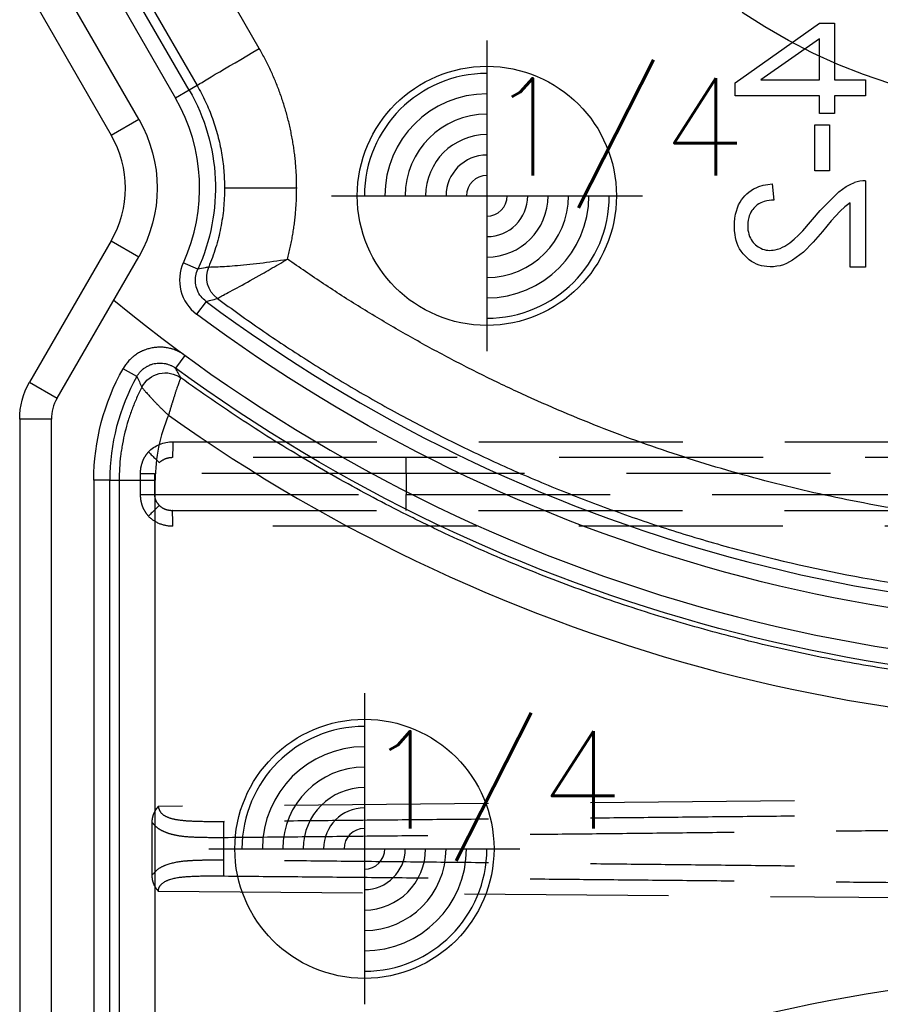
# Model space of a CAD drawing. Extents: x 2651 to 11825, y -3833 to 1075.
# Tile 322 of 656: x 4085 to 4106, y 484 to 508. Entities that reach past the tile are written whole.
import ezdxf

# ---------------------------------------------------------------- set-up
doc = ezdxf.new("R2010")
doc.units = 0
doc.header["$LTSCALE"] = 10
for name, pattern in [('CNSHID', [4, 3, -1]), ('DASHED', [0.75, 0.5, -0.25]), ('HIDDEN', [0.375, 0.25, -0.125])]:
    doc.linetypes.add(name, pattern=pattern)
doc.layers.get('0').update_dxf_attribs({"linetype": 'CONTINUOUS'})
doc.layers.get('Defpoints').update_dxf_attribs({"linetype": 'CONTINUOUS'})
for name, color, linetype in [('1', 7, 'CONTINUOUS'), ('COOL', 150, 'HIDDEN'), ('DIM', 3, 'CONTINUOUS'), ('LAYER_108', 7, 'CONTINUOUS'), ('PIN', 3, 'CONTINUOUS'), ('WL1-HL', 4, 'CNSHID')]:
    doc.layers.add(name, color=color, linetype=linetype)
doc.styles.get("Standard").update_dxf_attribs({"font": 'romans.shx'})
doc.dimstyles.new('MM& INCH5', dxfattribs={"dimtxt": 5, "dimasz": 2.5, "dimexe": 1, "dimexo": 0.5, "dimtad": 0, "dimrnd": 1.38778e-17, "dimzin": 9, "dimdsep": 46, "dimtxsty": 'Standard', "dimblk": 'CLOSED', "dimcen": 0, "dimclrd": 3, "dimclre": 3, "dimclrt": 3, "dimazin": 2, "dimtfac": 0.75, "dimtofl": 0, "dimtmove": 0, "dimatfit": 3, "dimfxl": 0, "dimtolj": 1, "dimarcsym": 0})

# ---------------------------------------------------------------- blocks, each defined once
blk = doc.blocks.new('DSD')
at = {"layer": '1', "color": 252, "linetype": 'Continuous'}
for p, q in [((465.049, 538.603), (463.478, 541.324)), ((462.095, 536.87), (460.095, 540.336)), ((463.332, 537.585), (461.731, 540.358)), ((461.955, 540.418), (463.526, 537.697)), ((461.395, 540.164), (462.996, 537.39)), ((463.332, 537.585), (462.996, 537.39)), ((463.526, 537.697), (463.332, 537.585)), ((461.422, 536.482), (462.095, 536.87)), ((465.965, 535.186), (464.199, 535.186)), ((461.422, 533.891), (462.095, 533.502)), ((460.095, 530.037), (462.095, 533.502)), ((463.542, 533.195), (463.188, 533.356)), ((463.744, 532.407), (463.511, 532.096)), ((463.226, 531.085), (462.997, 530.772)), ((462.05, 530.567), (461.711, 530.757)), ((459.422, 530.426), (460.095, 530.037)), ((459.956, 529.519), (459.179, 529.519)), ((459.956, 508.469), (459.956, 529.519)), ((460.995, 528.026), (460.995, 509.961)), ((461.384, 528.026), (460.995, 528.026)), ((461.384, 509.961), (461.384, 528.026)), ((461.384, 528.026), (461.615, 528.026)), ((461.615, 528.026), (461.615, 509.961)), ((461.615, 528.026), (462.498, 528.026)), ((462.498, 509.961), (462.498, 528.026))]:
    blk.add_line(p, q, dxfattribs=at)
at = {"layer": '1', "color": 110, "linetype": 'Continuous'}
for p, q in [((462.095, 536.87), (460.095, 540.336)), ((460.095, 530.037), (462.095, 533.502)), ((459.956, 508.469), (459.956, 529.519))]:
    blk.add_line(p, q, dxfattribs=at)
at = {"layer": '1', "color": 7, "linetype": 'Continuous'}
for p, q in [((459.422, 539.947), (461.422, 536.482)), ((461.422, 533.891), (459.422, 530.426)), ((459.421, 530.426), (459.422, 530.426)), ((459.179, 529.519), (459.179, 508.469))]:
    blk.add_line(p, q, dxfattribs=at)
at = {"layer": '1', "color": 6, "linetype": 'DASHED'}
for p, q in [((499.898, 528.58), (462.919, 528.58)), ((462.138, 527.673), (462.138, 528.191)), ((462.138, 528.191), (462.482, 528.191)), ((462.482, 528.191), (462.482, 527.673)), ((468.644, 528.191), (462.482, 528.191)), ((501.545, 528.191), (468.644, 528.191)), ((468.644, 528.191), (468.644, 527.673)), ((462.138, 527.673), (462.482, 527.673)), ((462.482, 527.673), (468.644, 527.673)), ((468.644, 527.673), (501.545, 527.673)), ((462.919, 527.284), (499.898, 527.284)), ((500.665, 520.364), (462.577, 520.032)), ((462.417, 519.645), (462.417, 518.343)), ((464.183, 518.715), (464.183, 519.273)), ((462.577, 517.956), (500.665, 517.624))]:
    blk.add_line(p, q, dxfattribs=at)
at = {"layer": '1', "color": 252, "linetype": 'Continuous', "extrusion": (0, 0, -1)}
for centre, radius, start, end in [((-459.179, 535.186), 4.796, 150, 204.5316), ((-459.179, 535.186), 3.368, 150, 210), ((-486.693, 563.151), 38.753, 263.8121, 306.7396), ((-466.562, 528.026), 5.567, 0, 29.3797), ((-486.693, 563.151), 40.124, 263.7932, 306.1972), ((-486.693, 474.837), 40.124, 53.8028, 96.2068)]:
    blk.add_arc(centre, radius, start, end, dxfattribs=at)
at = {"layer": '1', "color": 252, "linetype": 'Continuous'}
for centre, radius, start, end in [((459.179, 535.186), 4.408, 335.4684, 30), ((486.693, 563.151), 38.365, 233.2604, 276.1879), ((466.562, 528.026), 5.178, 150.6203, 180), ((460.992, 529.519), 1.036, 150, 180)]:
    blk.add_arc(centre, radius, start, end, dxfattribs=at)
at = {"layer": '1', "color": 110, "linetype": 'Continuous', "extrusion": (0, 0, -1)}
blk.add_arc((-459.179, 535.186), 3.368, 150, 210, dxfattribs=at)
at = {"layer": '1', "color": 7, "linetype": 'Continuous'}
blk.add_arc((459.179, 535.186), 2.591, 330, 30, dxfattribs=at)
at = {"layer": '1', "color": 110, "linetype": 'Continuous'}
for centre, radius, start, end in [((486.693, 563.151), 39.735, 230.6179, 276.2068), ((460.992, 529.519), 1.036, 150, 180)]:
    blk.add_arc(centre, radius, start, end, dxfattribs=at)
at = {"layer": '1', "color": 7, "linetype": 'Continuous', "extrusion": (0, 0, -1)}
blk.add_arc((-460.992, 529.519), 1.814, 0, 30, dxfattribs=at)
at = {"layer": '1', "color": 252, "linetype": 'Continuous', "extrusion": (0, 0, -1)}
for centre, major_axis, ratio, start_param, end_param in [((465.097, 538.603), (1.57, 0.907), 0.013094, 3.15032, 4.689719), ((464.408, 533), (0.172, -0.624), 0.999938, 0.905626, 2.235967), ((464.408, 533), (0.401, -0.509), 0.999839, 1.303937, 2.634034), ((462.748, 530.009), (-0.564, -0.318), 0.999946, 0.992523, 2.709571), ((462.747, 530.009), (0.618, -0.194), 0.998759, 3.317721, 5.033378)]:
    blk.add_ellipse(centre, major_axis=major_axis, ratio=ratio, start_param=start_param, end_param=end_param, dxfattribs=at)
at = {"layer": '1', "color": 7, "linetype": 'Continuous', "extrusion": (0, 0, -1)}
blk.add_ellipse((460.992, 529.519), major_axis=(1.814, 0), ratio=0.999975, start_param=3.141593, end_param=3.665156, dxfattribs=at)
at = {"layer": '1', "color": 7, "linetype": 'Continuous'}
blk.add_ellipse((466.538, 528.026), major_axis=(-4.039, 0), ratio=1, start_param=5.878177, end_param=6.283185, dxfattribs=at)
at = {"layer": '1', "color": 252, "linetype": 'Continuous'}
for centre, start_param, end_param in [((486.674, 563.151), 0.952596, 1.678692), ((486.674, 474.837), 4.604494, 5.330589)]:
    blk.add_ellipse(centre, major_axis=(-41.149, 0), ratio=1, start_param=start_param, end_param=end_param, dxfattribs=at)
at = {"layer": '1', "color": 6, "linetype": 'DASHED', "extrusion": (0, 0, -1)}
for centre, major_axis, ratio, start_param, end_param in [((462.322, 528.719), (-0.28, 0.27), 0.01818, 1.589635, 2.951754), ((468.651, 528.191), (0, -0.389), 0.017452, 1.570796, 3.141593), ((468.651, 527.673), (0, -0.389), 0.017452, 0, 1.570796), ((462.322, 527.145), (-0.28, -0.27), 0.01818, 3.331431, 4.69355), ((464.19, 519.273), (-0.004, 0.389), 0.017452, 4.712558, 6.17271), ((464.19, 518.715), (-0.004, -0.389), 0.017452, 0.110475, 1.570627)]:
    blk.add_ellipse(centre, major_axis=major_axis, ratio=ratio, start_param=start_param, end_param=end_param, dxfattribs=at)
at = {"layer": '1', "color": 252, "linetype": 'Continuous'}
for points, weights in [([(465.965, 535.186), (465.965, 536.393), (465.653, 537.558), (465.049, 538.603)], [1, 0.977274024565, 0.977274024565, 1]), ([(465.739, 533.443), (465.889, 534.013), (465.965, 534.597), (465.965, 535.186)], [1, 0.994458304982, 0.994458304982, 1]), ([(490.56, 527.041), (481.685, 526.077), (473.041, 528.306), (465.739, 533.443)], [1, 0.957116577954, 0.957116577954, 1])]:
    blk.add_rational_spline(points, weights, degree=3, dxfattribs=at)
for points, knots in [([(463.526, 537.697), (463.597, 537.566), (463.739, 537.305), (463.906, 536.894), (464.038, 536.474), (464.131, 536.047), (464.188, 535.617), (464.195, 535.33), (464.199, 535.186)], [0, 0, 0, 0, 0.169839, 0.338408, 0.505707, 0.671739, 0.836503, 1, 1, 1, 1]), ([(464.199, 535.186), (464.194, 535.022), (464.185, 534.693), (464.109, 534.202), (463.99, 533.717), (463.87, 533.406), (463.81, 533.25)], [0, 0, 0, 0, 0.247617, 0.496822, 0.747616, 1, 1, 1, 1]), ([(463.188, 533.356), (463.09, 533.141), (463.069, 532.898), (463.186, 532.44), (463.322, 532.237), (463.511, 532.096)], [0, 0, 0, 0, 0.5, 0.5, 1, 1, 1, 1]), ([(463.81, 533.25), (463.782, 533.243), (463.753, 533.237), (463.664, 533.219), (463.603, 533.207), (463.542, 533.195)], [0, 0, 0, 0, 0.320336, 0.320336, 1, 1, 1, 1]), ([(463.809, 533.249), (463.813, 533.25), (463.828, 533.25), (463.891, 533.252), (463.936, 533.254), (464.05, 533.259), (464.119, 533.262), (464.272, 533.271), (464.357, 533.277), (464.633, 533.298), (464.839, 533.319), (465.278, 533.372), (465.505, 533.405), (465.739, 533.443)], [0, 0, 0, 0, 0.125, 0.125, 0.25, 0.25, 0.375, 0.375, 0.5, 0.5, 0.75, 0.75, 1, 1, 1, 1]), ([(464.023, 532.479), (464.027, 532.482), (464.036, 532.487), (464.088, 532.517), (464.18, 532.568), (464.334, 532.649), (464.63, 532.809), (465.043, 533.036), (465.455, 533.277), (465.666, 533.4), (465.739, 533.443)], [0, 0, 0, 0, 0.083761, 0.167399, 0.250167, 0.369334, 0.50054, 0.749939, 0.9138, 1, 1, 1, 1]), ([(463.744, 532.407), (463.701, 532.444), (463.613, 532.521), (463.524, 532.677), (463.48, 532.853), (463.482, 533.033), (463.522, 533.142), (463.542, 533.195)], [0, 0, 0, 0, 0.192519, 0.396173, 0.603829, 0.807483, 1, 1, 1, 1]), ([(463.744, 532.407), (463.782, 532.417), (463.82, 532.426), (463.914, 532.45), (463.968, 532.464), (464.023, 532.479)], [0, 0, 0, 0, 0.409752, 0.409752, 1, 1, 1, 1]), ([(464.023, 532.479), (464.378, 532.222), (465.095, 531.703), (466.214, 530.966), (467.376, 530.255), (468.583, 529.575), (469.835, 528.93), (471.131, 528.321), (472.47, 527.753), (473.851, 527.229), (475.274, 526.752), (477.26, 526.172), (481.032, 525.318), (485.084, 524.958), (488.752, 525.048), (490.12, 525.175), (490.803, 525.238)], [0, 0, 0, 0, 0.046368, 0.093547, 0.141537, 0.190338, 0.23995, 0.290372, 0.341606, 0.393651, 0.446506, 0.500173, 0.612317, 0.8549, 0.92745, 1, 1, 1, 1]), ([(463.226, 531.085), (463.197, 531.107), (463.136, 531.147), (463.039, 531.197), (462.971, 531.223), (462.927, 531.237), (462.918, 531.24), (462.901, 531.245), (462.874, 531.253), (462.847, 531.259), (462.794, 531.27), (462.722, 531.282), (462.649, 531.285), (462.604, 531.285), (462.595, 531.285), (462.576, 531.285), (462.549, 531.283), (462.521, 531.281), (462.467, 531.275), (462.395, 531.264), (462.325, 531.245), (462.273, 531.227), (462.255, 531.221), (462.23, 531.211), (462.221, 531.208), (462.204, 531.201), (462.162, 531.182), (462.09, 531.145), (462.029, 531.105), (461.985, 531.072), (461.963, 531.055), (461.942, 531.038), (461.928, 531.026), (461.921, 531.02), (461.888, 530.989), (461.837, 530.936), (461.769, 530.851), (461.73, 530.79), (461.711, 530.757)], [0, 0, 0, 0, 0.0625, 0.125, 0.1875, 0.1875, 0.203125, 0.203125, 0.21875, 0.25, 0.25, 0.3125, 0.375, 0.375, 0.390625, 0.390625, 0.40625, 0.4375, 0.4375, 0.5, 0.5625, 0.5625, 0.59375, 0.59375, 0.609375, 0.609375, 0.625, 0.6875, 0.75, 0.75, 0.78125, 0.796875, 0.796875, 0.8125, 0.8125, 0.875, 0.9375, 1, 1, 1, 1])]:
    blk.add_open_spline(points, degree=3, knots=knots, dxfattribs=at)
at = {"layer": '1', "color": 7, "linetype": 'Continuous'}
for points in [[(463.81, 533.25), (463.81, 533.25), (463.81, 533.25), (463.81, 533.25)], [(464.023, 532.479), (464.023, 532.479), (464.023, 532.479), (464.023, 532.479)], [(463.127, 530.534), (463.127, 530.534), (463.126, 530.534), (463.126, 530.534)], [(462.173, 530.308), (462.173, 530.308), (462.173, 530.308), (462.173, 530.308)]]:
    blk.add_open_spline(points, degree=3, dxfattribs=at)
for points, knots in [([(462.05, 530.567), (462.061, 530.587), (462.086, 530.625), (462.128, 530.679), (462.16, 530.711), (462.181, 530.731), (462.186, 530.734), (462.194, 530.742), (462.207, 530.753), (462.239, 530.778), (462.286, 530.809), (462.327, 530.83), (462.353, 530.841), (462.358, 530.844), (462.368, 530.848), (462.374, 530.85), (462.39, 530.857), (462.422, 530.868), (462.477, 530.883), (462.522, 530.89), (462.556, 530.894), (462.567, 530.895), (462.584, 530.896), (462.59, 530.896), (462.602, 530.897), (462.63, 530.897), (462.681, 530.894), (462.726, 530.887), (462.76, 530.88), (462.771, 530.878), (462.793, 530.872), (462.804, 530.868), (462.837, 530.858), (462.879, 530.841), (462.92, 530.821), (462.949, 530.804), (462.959, 530.798), (462.978, 530.785), (462.988, 530.778), (462.997, 530.772)], [0, 0, 0, 0, 0.0625, 0.125, 0.1875, 0.1875, 0.203125, 0.203125, 0.21875, 0.25, 0.3125, 0.375, 0.375, 0.390625, 0.390625, 0.40625, 0.40625, 0.4375, 0.5, 0.5625, 0.5625, 0.59375, 0.59375, 0.609375, 0.609375, 0.625, 0.6875, 0.75, 0.75, 0.78125, 0.78125, 0.8125, 0.8125, 0.875, 0.9375, 0.9375, 0.96875, 0.96875, 1, 1, 1, 1]), ([(463.127, 530.534), (463.124, 530.531), (463.121, 530.527), (463.117, 530.517), (463.112, 530.507), (463.111, 530.503), (463.109, 530.498), (463.107, 530.494), (463.105, 530.489), (463.101, 530.479), (463.095, 530.465), (463.089, 530.446), (463.086, 530.44), (463.081, 530.426), (463.079, 530.419), (463.07, 530.397), (463.059, 530.364), (463.04, 530.31), (463.026, 530.269), (463.015, 530.237), (463.012, 530.226), (463.004, 530.204), (462.993, 530.17), (462.974, 530.111), (462.958, 530.06), (462.946, 530.022), (462.94, 530.002), (462.934, 529.982), (462.929, 529.969), (462.927, 529.962), (462.921, 529.942), (462.917, 529.928), (462.911, 529.908), (462.908, 529.901), (462.904, 529.887), (462.894, 529.852), (462.875, 529.79), (462.858, 529.733), (462.846, 529.69), (462.84, 529.668), (462.832, 529.643), (462.829, 529.632), (462.828, 529.627), (462.825, 529.618)], [0, 0, 0, 0, 0.0625, 0.125, 0.125, 0.15625, 0.15625, 0.171875, 0.171875, 0.1875, 0.25, 0.25, 0.28125, 0.28125, 0.3125, 0.3125, 0.375, 0.4375, 0.5, 0.5, 0.53125, 0.53125, 0.5625, 0.625, 0.6875, 0.6875, 0.71875, 0.734375, 0.734375, 0.75, 0.75, 0.78125, 0.78125, 0.796875, 0.796875, 0.8125, 0.875, 0.9375, 0.9375, 0.96875, 0.984375, 0.992188, 1, 1, 1, 1]), ([(491.031, 523.143), (490.723, 523.11), (490.262, 523.065), (489.722, 523.022), (489.491, 523.006), (489.337, 522.996), (489.259, 522.991), (488.565, 522.948), (487.331, 522.9), (485.483, 522.913), (484.252, 522.979), (483.33, 523.049), (482.869, 523.09), (482.331, 523.146), (482.101, 523.172), (481.947, 523.19), (481.87, 523.2), (481.18, 523.284), (479.961, 523.463), (478.157, 523.812), (476.376, 524.241), (474.619, 524.75), (472.886, 525.339), (471.176, 526.008), (470.052, 526.508), (469.354, 526.838), (469.215, 526.905), (469.007, 527.006), (468.937, 527.04), (468.799, 527.109), (468.453, 527.281), (468.11, 527.458), (467.292, 527.892), (466.216, 528.495), (464.646, 529.472), (463.628, 530.172), (463.127, 530.534)], [0, 0, 0, 0, 0.03125, 0.046875, 0.054688, 0.054688, 0.0625, 0.0625, 0.125, 0.1875, 0.25, 0.25, 0.28125, 0.296875, 0.304688, 0.304688, 0.3125, 0.3125, 0.375, 0.4375, 0.5, 0.5625, 0.625, 0.6875, 0.75, 0.75, 0.765625, 0.765625, 0.773438, 0.773438, 0.78125, 0.8125, 0.8125, 0.875, 0.9375, 1, 1, 1, 1]), ([(462.173, 530.308), (462.127, 530.219), (462.041, 530.041), (461.929, 529.768), (461.834, 529.489), (461.755, 529.206), (461.714, 529.013), (461.687, 528.867), (461.679, 528.818), (461.668, 528.744), (461.664, 528.719), (461.657, 528.67), (461.641, 528.547), (461.621, 528.324), (461.615, 528.126), (461.615, 528.026)], [0, 0, 0, 0, 0.125, 0.25, 0.375, 0.5, 0.625, 0.625, 0.6875, 0.6875, 0.71875, 0.71875, 0.75, 0.875, 1, 1, 1, 1]), ([(462.173, 530.308), (462.181, 530.294), (462.187, 530.287), (462.19, 530.283), (462.192, 530.279), (462.195, 530.275), (462.198, 530.272), (462.205, 530.264), (462.214, 530.253), (462.226, 530.238), (462.23, 530.233), (462.239, 530.222), (462.244, 530.217), (462.259, 530.199), (462.281, 530.174), (462.319, 530.131), (462.347, 530.1), (462.369, 530.075), (462.377, 530.067), (462.393, 530.05), (462.417, 530.024), (462.459, 529.979), (462.495, 529.941), (462.523, 529.912), (462.537, 529.898), (462.552, 529.883), (462.561, 529.873), (462.566, 529.868), (462.581, 529.853), (462.591, 529.843), (462.611, 529.823), (462.621, 529.813), (462.652, 529.782), (462.673, 529.762), (462.705, 529.731), (462.716, 529.721), (462.737, 529.7), (462.759, 529.68), (462.786, 529.654), (462.806, 529.636), (462.814, 529.628), (462.818, 529.624), (462.825, 529.618)], [0, 0, 0, 0, 0.125, 0.15625, 0.15625, 0.171875, 0.171875, 0.1875, 0.25, 0.25, 0.28125, 0.28125, 0.3125, 0.3125, 0.375, 0.4375, 0.5, 0.5, 0.53125, 0.53125, 0.5625, 0.625, 0.6875, 0.6875, 0.71875, 0.734375, 0.734375, 0.75, 0.75, 0.78125, 0.78125, 0.8125, 0.8125, 0.875, 0.875, 0.90625, 0.90625, 0.9375, 0.96875, 0.984375, 0.992188, 1, 1, 1, 1])]:
    blk.add_open_spline(points, degree=3, knots=knots, dxfattribs=at)
at = {"layer": '1', "color": 252, "linetype": 'Continuous'}
for points in [[(462.05, 530.567), (462.09, 530.481), (462.131, 530.395), (462.173, 530.308)], [(463.127, 530.534), (463.083, 530.614), (463.04, 530.693), (462.997, 530.772)]]:
    blk.add_open_spline(points, degree=3, dxfattribs=at)
at = {"layer": '1', "color": 6, "linetype": 'DASHED'}
for points, degree in [([(462.332, 528.719), (462.486, 528.878), (462.706, 528.968), (462.929, 528.968)], 3), ([(462.929, 528.968), (499.908, 528.968)], 1), ([(485.379, 526.896), (462.929, 526.896)], 1), ([(462.417, 518.343), (462.418, 518.118), (462.577, 517.956)], 2)]:
    blk.add_open_spline(points, degree=degree, dxfattribs=at)
for points, degree, knots in [([(462.929, 528.968), (462.929, 528.867), (462.928, 528.766), (462.924, 528.622), (462.923, 528.579), (462.918, 528.58)], 3, [0, 0, 0, 0, 0.5, 0.5, 1, 1, 1, 1]), ([(462.138, 528.191), (462.14, 528.223), (462.143, 528.319), (462.178, 528.459), (462.244, 528.606), (462.303, 528.681), (462.332, 528.719)], 3, [0, 0, 0, 0, 0.166765, 0.499709, 0.74986, 1, 1, 1, 1]), ([(462.919, 528.58), (462.855, 528.574), (462.737, 528.563), (462.642, 528.489), (462.598, 528.455)], 3, [0, 0, 0, 0, 0.537431, 1, 1, 1, 1]), ([(462.332, 527.145), (462.303, 527.184), (462.245, 527.261), (462.184, 527.392), (462.146, 527.529), (462.141, 527.625), (462.138, 527.673)], 3, [0, 0, 0, 0, 0.257807, 0.499585, 0.749789, 1, 1, 1, 1]), ([(462.482, 527.673), (462.483, 527.648), (462.487, 527.598), (462.519, 527.503), (462.566, 527.447), (462.598, 527.409)], 3, [0, 0, 0, 0, 0.256307, 0.500716, 1, 1, 1, 1]), ([(462.598, 527.409), (462.625, 527.386), (462.684, 527.338), (462.795, 527.294), (462.876, 527.288), (462.919, 527.284)], 3, [0, 0, 0, 0, 0.302174, 0.635337, 1, 1, 1, 1]), ([(462.929, 526.896), (462.929, 526.987), (462.928, 527.095), (462.924, 527.247), (462.923, 527.285), (462.918, 527.284)], 3, [0, 0, 0, 0, 0.5, 0.5, 1, 1, 1, 1]), ([(462.929, 526.896), (462.817, 526.896), (462.707, 526.918), (462.503, 527.002), (462.409, 527.066), (462.332, 527.145)], 3, [0, 0, 0, 0, 0.5, 0.5, 1, 1, 1, 1]), ([(462.577, 520.032), (462.501, 519.954), (462.459, 519.854), (462.418, 519.755), (462.417, 519.645)], 2, [0, 0, 0, 0.5, 0.5, 1, 1, 1]), ([(464.185, 519.659), (464.028, 519.658), (463.725, 519.656), (463.325, 519.666), (463.006, 519.7), (462.784, 519.763), (462.624, 519.868), (462.591, 519.98), (462.577, 520.032)], 3, [0, 0, 0, 0, 0.260791, 0.501616, 0.674867, 0.809902, 0.913469, 1, 1, 1, 1]), ([(462.417, 519.645), (462.448, 519.609), (462.514, 519.534), (462.64, 519.449), (462.794, 519.381), (462.98, 519.33), (463.241, 519.291), (463.641, 519.274), (463.981, 519.273), (464.183, 519.273)], 3, [0, 0, 0, 0, 0.082658, 0.172087, 0.270427, 0.379295, 0.499881, 0.702652, 1, 1, 1, 1]), ([(464.183, 518.715), (464.076, 518.715), (463.876, 518.716), (463.603, 518.711), (463.38, 518.703), (463.093, 518.681), (462.817, 518.627), (462.561, 518.506), (462.465, 518.397), (462.417, 518.343)], 3, [0, 0, 0, 0, 0.158259, 0.294378, 0.408401, 0.500412, 0.750075, 0.87518, 1, 1, 1, 1]), ([(462.577, 517.956), (462.578, 517.975), (462.581, 518.013), (462.61, 518.082), (462.695, 518.177), (462.923, 518.279), (463.279, 518.32), (463.725, 518.332), (464.028, 518.33), (464.185, 518.328)], 3, [0, 0, 0, 0, 0.031222, 0.062499, 0.124805, 0.249453, 0.499309, 0.739649, 1, 1, 1, 1])]:
    blk.add_open_spline(points, degree=degree, knots=knots, dxfattribs=at)
for points in [[(500.663, 520.032), (489.514, 519.905), (477.159, 519.779), (464.185, 519.659)], [(464.183, 519.273), (477.159, 519.399), (489.514, 519.544), (500.665, 519.7)], [(500.665, 518.288), (489.514, 518.444), (477.159, 518.589), (464.183, 518.715)], [(464.185, 518.328), (477.159, 518.209), (489.514, 518.083), (500.663, 517.956)]]:
    blk.add_rational_spline(points, [1, 0.984198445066, 0.984198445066, 1], degree=3, dxfattribs=at)
blk = doc.blocks.new('*D109')
at = {"layer": 'Defpoints', "color": 0}
for p in [(4086.684, 927.642), (4086.684, 894.882), (4171.684, 387.642)]:
    blk.add_point(p, dxfattribs=at)
at = {"layer": 'DIM', "color": 3, "lineweight": -2}
blk.add_line((4086.684, 895.382), (4086.684, 927.642), dxfattribs=at)
at = {"layer": 'DIM', "color": 3, "insert": (4086.684, 948.624), "char_height": 5, "attachment_point": 5, "rotation": 90}
blk.add_mtext('\\A1;85 [3.346]', dxfattribs=at)
blk = doc.blocks.new('_Closed')
at = {"color": 0, "linetype": 'ByBlock', "lineweight": -2}
for p, q in [((-1, 0.1667), (0, 0)), ((-1, 0.1667), (-1, -0.1667)), ((0, 0), (-1, -0.1667)), ((0, 0), (-1, 0))]:
    blk.add_line(p, q, dxfattribs=at)
blk = doc.blocks.new('*D110')
at = {"layer": 'Defpoints', "color": 0}
for p in [(4064.684, 927.642), (4064.684, 906.842), (4171.684, 387.642)]:
    blk.add_point(p, dxfattribs=at)
at = {"layer": 'DIM', "color": 3, "lineweight": -2}
blk.add_line((4064.684, 907.342), (4064.684, 927.642), dxfattribs=at)
at = {"layer": 'DIM', "color": 3, "insert": (4064.684, 950.648), "char_height": 5, "attachment_point": 5, "rotation": 90}
blk.add_mtext('\\A1;107 [4.213]', dxfattribs=at)
blk = doc.blocks.new('*D111')
at = {"layer": 'Defpoints', "color": 0}
for p in [(4051.684, 927.642), (4051.684, 912.642), (4171.684, 387.642)]:
    blk.add_point(p, dxfattribs=at)
at = {"layer": 'DIM', "color": 3, "lineweight": -2}
blk.add_line((4051.684, 913.142), (4051.684, 927.642), dxfattribs=at)
at = {"layer": 'DIM', "color": 3, "insert": (4051.684, 950.648), "char_height": 5, "attachment_point": 5, "rotation": 90}
blk.add_mtext('\\A1;120 [4.724]', dxfattribs=at)
blk = doc.blocks.new('*D112')
at = {"layer": 'Defpoints', "color": 0}
for p in [(3974.684, 927.642), (3974.684, 892.822), (4171.684, 387.642)]:
    blk.add_point(p, dxfattribs=at)
at = {"layer": 'DIM', "color": 3, "lineweight": -2}
blk.add_line((3974.684, 893.322), (3974.684, 927.642), dxfattribs=at)
at = {"layer": 'DIM', "color": 3, "insert": (3974.684, 950.648), "char_height": 5, "attachment_point": 5, "rotation": 90}
blk.add_mtext('\\A1;197 [7.756]', dxfattribs=at)
blk = doc.blocks.new('*D113')
at = {"layer": 'Defpoints', "color": 0}
for p in [(3966.684, 927.642), (3971.684, 807.17), (4171.684, 387.642)]:
    blk.add_point(p, dxfattribs=at)
at = {"layer": 'DIM', "color": 3, "lineweight": -2}
for p, q in [((3966.684, 922.642), (3966.684, 927.642)), ((3971.684, 917.642), (3966.684, 922.642)), ((3971.684, 807.67), (3971.684, 917.642))]:
    blk.add_line(p, q, dxfattribs=at)
at = {"layer": 'DIM', "color": 3, "insert": (3966.684, 951.005), "char_height": 5, "attachment_point": 5, "rotation": 90}
blk.add_mtext('\\A1;200 [7.874]', dxfattribs=at)
blk = doc.blocks.new('*D114')
at = {"layer": 'Defpoints', "color": 0}
for p in [(3931.684, 927.642), (3931.684, 912.642), (4171.684, 387.642)]:
    blk.add_point(p, dxfattribs=at)
at = {"layer": 'DIM', "color": 3, "lineweight": -2}
blk.add_line((3931.684, 913.142), (3931.684, 927.642), dxfattribs=at)
at = {"layer": 'DIM', "color": 3, "insert": (3931.684, 951.005), "char_height": 5, "attachment_point": 5, "rotation": 90}
blk.add_mtext('\\A1;240 [9.449]', dxfattribs=at)
blk = doc.blocks.new('*D115')
at = {"layer": 'Defpoints', "color": 0}
for p in [(3896.684, 927.642), (3896.684, 910.642), (4171.684, 387.642)]:
    blk.add_point(p, dxfattribs=at)
at = {"layer": 'DIM', "color": 3, "lineweight": -2}
blk.add_line((3896.684, 911.142), (3896.684, 927.642), dxfattribs=at)
at = {"layer": 'DIM', "color": 3, "insert": (3896.684, 953.386), "char_height": 5, "attachment_point": 5, "rotation": 90}
blk.add_mtext('\\A1;275 [10.827]', dxfattribs=at)
blk = doc.blocks.new('*D122')
at = {"layer": 'Defpoints', "color": 0}
for p in [(3881.004, 912.642), (3898.684, 912.642), (4171.684, 387.642)]:
    blk.add_point(p, dxfattribs=at)
at = {"layer": 'DIM', "color": 3, "lineweight": -2}
blk.add_line((3898.184, 912.642), (3881.004, 912.642), dxfattribs=at)
at = {"layer": 'DIM', "color": 3, "insert": (3855.26, 912.642), "char_height": 5, "attachment_point": 5}
blk.add_mtext('\\A1;525 [20.669]', dxfattribs=at)
blk = doc.blocks.new('*D123')
at = {"layer": 'Defpoints', "color": 0}
for p in [(3857.842, 862.642), (3869.984, 862.642), (4171.684, 387.642)]:
    blk.add_point(p, dxfattribs=at)
at = {"layer": 'DIM', "color": 3, "lineweight": -2}
blk.add_line((3869.484, 862.642), (3857.842, 862.642), dxfattribs=at)
at = {"layer": 'DIM', "color": 3, "insert": (3832.098, 862.642), "char_height": 5, "attachment_point": 5}
blk.add_mtext('\\A1;475 [18.701]', dxfattribs=at)
blk = doc.blocks.new('*D124')
at = {"layer": 'Defpoints', "color": 0}
for p in [(3941.504, 859.642), (3857.842, 854.642), (4171.684, 387.642)]:
    blk.add_point(p, dxfattribs=at)
at = {"layer": 'DIM', "color": 3, "lineweight": -2}
for p, q in [((3867.842, 859.642), (3862.842, 854.642)), ((3941.004, 859.642), (3867.842, 859.642)), ((3862.842, 854.642), (3857.842, 854.642))]:
    blk.add_line(p, q, dxfattribs=at)
at = {"layer": 'DIM', "color": 3, "insert": (3832.098, 854.642), "char_height": 5, "attachment_point": 5}
blk.add_mtext('\\A1;472 [18.583]', dxfattribs=at)
blk = doc.blocks.new('*D125')
at = {"layer": 'Defpoints', "color": 0}
for p in [(3870.047, 797.642), (3962.156, 797.642), (4171.684, 387.642)]:
    blk.add_point(p, dxfattribs=at)
at = {"layer": 'DIM', "color": 3, "lineweight": -2}
blk.add_line((3961.656, 797.642), (3870.047, 797.642), dxfattribs=at)
at = {"layer": 'DIM', "color": 3, "insert": (3844.303, 797.642), "char_height": 5, "attachment_point": 5}
blk.add_mtext('\\A1;410 [16.142]', dxfattribs=at)
blk = doc.blocks.new('*D126')
at = {"layer": 'Defpoints', "color": 0}
for p in [(3870.047, 832.642), (4069.264, 832.642), (4171.684, 387.642)]:
    blk.add_point(p, dxfattribs=at)
at = {"layer": 'DIM', "color": 3, "lineweight": -2}
blk.add_line((4068.764, 832.642), (3870.047, 832.642), dxfattribs=at)
at = {"layer": 'DIM', "color": 3, "insert": (3846.684, 832.642), "char_height": 5, "attachment_point": 5}
blk.add_mtext('\\A1;445 [17.52]', dxfattribs=at)
blk = doc.blocks.new('*D127')
at = {"layer": 'Defpoints', "color": 0}
for p in [(3857.842, 879.642), (4071.444, 879.642), (4171.684, 387.642)]:
    blk.add_point(p, dxfattribs=at)
at = {"layer": 'DIM', "color": 3, "lineweight": -2}
blk.add_line((4070.944, 879.642), (3857.842, 879.642), dxfattribs=at)
at = {"layer": 'DIM', "color": 3, "insert": (3834.479, 879.642), "char_height": 5, "attachment_point": 5}
blk.add_mtext('\\A1;492 [19.37]', dxfattribs=at)
blk = doc.blocks.new('*D128')
at = {"layer": 'Defpoints', "color": 0}
for p in [(3857.842, 899.642), (4057.484, 899.642), (4171.684, 387.642)]:
    blk.add_point(p, dxfattribs=at)
at = {"layer": 'DIM', "color": 3, "lineweight": -2}
blk.add_line((4056.984, 899.642), (3857.842, 899.642), dxfattribs=at)
at = {"layer": 'DIM', "color": 3, "insert": (3832.098, 899.642), "char_height": 5, "attachment_point": 5}
blk.add_mtext('\\A1;512 [20.157]', dxfattribs=at)
blk = doc.blocks.new('*D129')
at = {"layer": 'Defpoints', "color": 0}
for p in [(3870.047, 743.242), (4076.434, 743.242), (4171.684, 387.642)]:
    blk.add_point(p, dxfattribs=at)
at = {"layer": 'DIM', "color": 3, "lineweight": -2}
blk.add_line((4075.934, 743.242), (3870.047, 743.242), dxfattribs=at)
at = {"layer": 'DIM', "color": 3, "insert": (3849.065, 743.242), "char_height": 5, "attachment_point": 5}
blk.add_mtext('\\A1;355.6 [14]', dxfattribs=at)
blk = doc.blocks.new('*D130')
at = {"layer": 'Defpoints', "color": 0}
for p in [(3870.047, 762.642), (3896.684, 762.642), (4171.684, 387.642)]:
    blk.add_point(p, dxfattribs=at)
at = {"layer": 'DIM', "color": 3, "lineweight": -2}
blk.add_line((3896.184, 762.642), (3870.047, 762.642), dxfattribs=at)
at = {"layer": 'DIM', "color": 3, "insert": (3844.303, 762.642), "char_height": 5, "attachment_point": 5}
blk.add_mtext('\\A1;375 [14.764]', dxfattribs=at)
blk = doc.blocks.new('*D131')
at = {"layer": 'Defpoints', "color": 0}
for p in [(3870.047, 719.642), (3896.684, 719.642), (4171.684, 387.642)]:
    blk.add_point(p, dxfattribs=at)
at = {"layer": 'DIM', "color": 3, "lineweight": -2}
blk.add_line((3896.184, 719.642), (3870.047, 719.642), dxfattribs=at)
at = {"layer": 'DIM', "color": 3, "insert": (3844.303, 719.642), "char_height": 5, "attachment_point": 5}
blk.add_mtext('\\A1;332 [13.071]', dxfattribs=at)
blk = doc.blocks.new('*D132')
at = {"layer": 'Defpoints', "color": 0}
for p in [(3870.047, 592.642), (3897.724, 592.642), (4171.684, 387.642)]:
    blk.add_point(p, dxfattribs=at)
at = {"layer": 'DIM', "color": 3, "lineweight": -2}
blk.add_line((3897.224, 592.642), (3870.047, 592.642), dxfattribs=at)
at = {"layer": 'DIM', "color": 3, "insert": (3846.684, 592.642), "char_height": 5, "attachment_point": 5}
blk.add_mtext('\\A1;205 [8.071]', dxfattribs=at)
blk = doc.blocks.new('*D133')
at = {"layer": 'Defpoints', "color": 0}
for p in [(4098.024, 590.842), (3870.047, 584.642), (4171.684, 387.642)]:
    blk.add_point(p, dxfattribs=at)
at = {"layer": 'DIM', "color": 3, "lineweight": -2}
for p, q in [((3880.047, 590.842), (3875.047, 584.642)), ((4097.524, 590.842), (3880.047, 590.842)), ((3875.047, 584.642), (3870.047, 584.642))]:
    blk.add_line(p, q, dxfattribs=at)
at = {"layer": 'DIM', "color": 3, "insert": (3851.446, 584.642), "char_height": 5, "attachment_point": 5}
blk.add_mtext('\\A1;203.2 [8]', dxfattribs=at)
blk = doc.blocks.new('*D134')
at = {"layer": 'Defpoints', "color": 0}
for p in [(3870.047, 612.642), (3896.684, 612.642), (4171.684, 387.642)]:
    blk.add_point(p, dxfattribs=at)
at = {"layer": 'DIM', "color": 3, "lineweight": -2}
blk.add_line((3896.184, 612.642), (3870.047, 612.642), dxfattribs=at)
at = {"layer": 'DIM', "color": 3, "insert": (3846.684, 612.642), "char_height": 5, "attachment_point": 5}
blk.add_mtext('\\A1;225 [8.858]', dxfattribs=at)
blk = doc.blocks.new('*D135')
at = {"layer": 'Defpoints', "color": 0}
for p in [(3870.047, 655.642), (3896.684, 655.642), (4171.684, 387.642)]:
    blk.add_point(p, dxfattribs=at)
at = {"layer": 'DIM', "color": 3, "lineweight": -2}
blk.add_line((3896.184, 655.642), (3870.047, 655.642), dxfattribs=at)
at = {"layer": 'DIM', "color": 3, "insert": (3844.303, 655.642), "char_height": 5, "attachment_point": 5}
blk.add_mtext('\\A1;268 [10.551]', dxfattribs=at)
blk = doc.blocks.new('*D136')
at = {"layer": 'Defpoints', "color": 0}
for p in [(3870.047, 562.642), (3896.684, 562.642), (4171.684, 387.642)]:
    blk.add_point(p, dxfattribs=at)
at = {"layer": 'DIM', "color": 3, "lineweight": -2}
blk.add_line((3896.184, 562.642), (3870.047, 562.642), dxfattribs=at)
at = {"layer": 'DIM', "color": 3, "insert": (3849.422, 562.642), "char_height": 5, "attachment_point": 5}
blk.add_mtext('\\A1;175 [6.89]', dxfattribs=at)
blk = doc.blocks.new('*D137')
at = {"layer": 'Defpoints', "color": 0}
for p in [(3870.047, 519.642), (3896.684, 519.642), (4171.684, 387.642)]:
    blk.add_point(p, dxfattribs=at)
at = {"layer": 'DIM', "color": 3, "lineweight": -2}
blk.add_line((3896.184, 519.642), (3870.047, 519.642), dxfattribs=at)
at = {"layer": 'DIM', "color": 3, "insert": (3847.041, 519.642), "char_height": 5, "attachment_point": 5}
blk.add_mtext('\\A1;132 [5.197]', dxfattribs=at)
blk = doc.blocks.new('*D156')
at = {"layer": 'Defpoints', "color": 0}
for p in [(4095.484, 927.642), (4095.484, 766.102), (4171.684, 387.642)]:
    blk.add_point(p, dxfattribs=at)
at = {"layer": 'DIM', "color": 3, "lineweight": -2}
blk.add_line((4095.484, 766.602), (4095.484, 927.642), dxfattribs=at)
at = {"layer": 'DIM', "color": 3, "insert": (4095.484, 943.862), "char_height": 5, "attachment_point": 5, "rotation": 90}
blk.add_mtext('\\A1;76.2 [3]', dxfattribs=at)
blk = doc.blocks.new('*D157')
at = {"layer": 'Defpoints', "color": 0}
for p in [(4103.484, 927.642), (4096.684, 860.062), (4171.684, 387.642)]:
    blk.add_point(p, dxfattribs=at)
at = {"layer": 'DIM', "color": 3, "lineweight": -2}
for p, q in [((4103.484, 922.642), (4103.484, 927.642)), ((4096.684, 917.642), (4103.484, 922.642)), ((4096.684, 860.562), (4096.684, 917.642))]:
    blk.add_line(p, q, dxfattribs=at)
at = {"layer": 'DIM', "color": 3, "insert": (4103.484, 948.624), "char_height": 5, "attachment_point": 5, "rotation": 90}
blk.add_mtext('\\A1;75 [2.953]', dxfattribs=at)
blk = doc.blocks.new('117')
at = {"layer": 'WL1-HL'}
blk.add_circle((254.95, 1693.104), 13.87, dxfattribs=at)
blk = doc.blocks.new('A$C257357D5')
at = {"layer": 'COOL'}
blk.add_blockref('117', (-315.95, -1661.104), dxfattribs=at)
blk = doc.blocks.new('*U6', base_point=(965.4695, 1808.9548))
blk.add_circle((965.4695, 1808.9548), 0.5)
for radius, start, end in [(0.4724, 90, 180), (0.3937, 90, 180), (0.315, 90, 180), (0.2362, 90, 180), (0.1575, 90, 180), (0.0787, 90, 180), (0.0787, 270, 0), (0.1575, 270, 0), (0.2362, 270, 0), (0.315, 270, 0), (0.3937, 270, 0), (0.4724, 270, 0)]:
    blk.add_arc((965.4695, 1808.9548), radius, start, end)
at = {"layer": 'PIN'}
for p, q in [((965.4695, 1809.5548), (965.4695, 1808.3548)), ((964.8695, 1808.9548), (966.0695, 1808.9548))]:
    blk.add_line(p, q, dxfattribs=at)

msp = doc.modelspace()

# ---------------------------------------------------------------- linework, layer by layer
at = {"layer": 'LAYER_108', "color": 0, "linetype": 'Continuous'}
for p, q in [((4102.764, 506.415), (4104.838, 507.875)), ((4104.838, 507.875), (4105.198, 507.875)), ((4105.198, 507.875), (4105.198, 506.487)), ((4104.838, 507.489), (4103.395, 506.487)), ((4104.838, 506.487), (4104.838, 507.489)), ((4103.395, 506.487), (4104.838, 506.487)), ((4105.198, 506.487), (4105.964, 506.487)), ((4105.964, 506.487), (4105.964, 506.094)), ((4102.764, 506.094), (4102.764, 506.415)), ((4104.838, 506.094), (4102.764, 506.094)), ((4104.838, 505.661), (4104.838, 506.094)), ((4105.198, 506.094), (4105.198, 505.661)), ((4105.964, 506.094), (4105.198, 506.094)), ((4105.198, 505.661), (4104.838, 505.661)), ((4104.716, 504.254), (4104.716, 505.382)), ((4104.716, 505.382), (4105.077, 505.382)), ((4105.077, 505.382), (4105.077, 504.254)), ((4105.077, 504.254), (4104.716, 504.254)), ((4103.677, 503.939), (4103.718, 503.535)), ((4105.964, 504.013), (4105.964, 501.898)), ((4105.587, 501.898), (4105.587, 503.467)), ((4105.964, 501.898), (4105.587, 501.898))]:
    msp.add_line(p, q, dxfattribs=at)
for points in [[(4105.587, 503.467, 0), (4105.457, 503.374, 0), (4105.339, 503.266, 0), (4105.228, 503.148, 0), (4105.123, 503.026, 0), (4104.904, 502.765, 0), (4104.68, 502.506, 0), (4104.441, 502.266, 0), (4104.172, 502.063, 0), (4104.101, 502.021, 0), (4104.027, 501.985, 0), (4103.951, 501.955, 0), (4103.872, 501.931, 0), (4103.791, 501.915, 0), (4103.709, 501.905, 0), (4103.626, 501.902, 0), (4103.544, 501.907, 0), (4103.479, 501.915, 0), (4103.416, 501.928, 0), (4103.353, 501.947, 0), (4103.292, 501.969, 0), (4103.234, 501.997, 0), (4103.172, 502.033, 0), (4103.114, 502.073, 0), (4103.06, 502.119, 0), (4103.009, 502.168, 0), (4102.96, 502.223, 0), (4102.917, 502.283, 0), (4102.878, 502.345, 0), (4102.845, 502.411, 0), (4102.818, 502.478, 0), (4102.796, 502.548, 0), (4102.779, 502.618, 0), (4102.766, 502.69, 0), (4102.754, 502.79, 0), (4102.75, 502.891, 0), (4102.753, 502.992, 0), (4102.762, 503.093, 0), (4102.779, 503.192, 0), (4102.798, 503.27, 0), (4102.823, 503.346, 0), (4102.853, 503.42, 0), (4102.89, 503.491, 0), (4102.924, 503.545, 0), (4102.963, 503.597, 0), (4103.005, 503.646, 0), (4103.051, 503.691, 0), (4103.1, 503.733, 0), (4103.157, 503.774, 0), (4103.218, 503.81, 0), (4103.281, 503.841, 0), (4103.347, 503.868, 0), (4103.454, 503.901, 0), (4103.565, 503.924, 0), (4103.677, 503.939, 0)], [(4103.718, 503.535, 0), (4103.658, 503.533, 0), (4103.599, 503.527, 0), (4103.54, 503.517, 0), (4103.482, 503.502, 0), (4103.437, 503.486, 0), (4103.393, 503.467, 0), (4103.351, 503.444, 0), (4103.311, 503.418, 0), (4103.28, 503.394, 0), (4103.252, 503.368, 0), (4103.225, 503.34, 0), (4103.2, 503.31, 0), (4103.178, 503.279, 0), (4103.154, 503.24, 0), (4103.133, 503.198, 0), (4103.115, 503.155, 0), (4103.102, 503.111, 0), (4103.088, 503.049, 0), (4103.079, 502.986, 0), (4103.076, 502.922, 0), (4103.077, 502.859, 0), (4103.082, 502.805, 0), (4103.092, 502.751, 0), (4103.105, 502.699, 0), (4103.123, 502.648, 0), (4103.141, 502.608, 0), (4103.162, 502.57, 0), (4103.186, 502.533, 0), (4103.213, 502.499, 0), (4103.243, 502.466, 0), (4103.27, 502.44, 0), (4103.299, 502.416, 0), (4103.329, 502.394, 0), (4103.361, 502.374, 0), (4103.395, 502.357, 0), (4103.437, 502.339, 0), (4103.48, 502.325, 0), (4103.525, 502.315, 0), (4103.57, 502.309, 0), (4103.614, 502.306, 0), (4103.658, 502.307, 0), (4103.702, 502.31, 0), (4103.746, 502.318, 0), (4103.808, 502.334, 0), (4103.869, 502.355, 0), (4103.928, 502.381, 0), (4103.984, 502.411, 0), (4104.105, 502.49, 0), (4104.217, 502.582, 0), (4104.323, 502.681, 0), (4104.424, 502.785, 0), (4104.85, 503.28, 0), (4105.306, 503.742, 0), (4105.396, 503.809, 0), (4105.49, 503.87, 0), (4105.589, 503.923, 0), (4105.691, 503.967, 0)]]:
    msp.add_polyline3d(points, dxfattribs=at)
msp.add_arc((4105.939, 503.309), 0.704, 87.9845, 110.6318, dxfattribs=at)

# ---------------------------------------------------------------- block references
at = {"layer": 'DIM'}
for name, p in [('DSD', (3626.059, -31.352)), ('A$C257357D5', (4171.684, 487.642))]:
    msp.add_blockref(name, p, dxfattribs=at)
at = {"layer": 'PIN', "xscale": 6.35, "yscale": 6.35, "zscale": 6.35}
for p in [(4096.684, 503.642), (4093.684, 487.642)]:
    msp.add_blockref('*U6', p, dxfattribs=at)

# ---------------------------------------------------------------- texts
at = {"layer": 'PIN', "color": 4}
for p in [(4096.684, 504.142), (4093.684, 488.142)]:
    msp.add_text('1/4', height=2.3813, dxfattribs=at).set_placement(p)

# ---------------------------------------------------------------- dimensions: what is measured, and where the dimension line sits
at = {"layer": 'DIM'}
for feature_location, offset, dtype, picture, middle in [((3896.684, 910.642), (0, 17), 1, '*D115', (3896.684, 953.386)), ((3931.684, 912.642), (0, 15), 1, '*D114', (3931.684, 951.005)), ((3971.684, 807.17), (-5, 120.472), 1, '*D113', (3966.684, 951.005)), ((3974.684, 892.822), (0, 34.82), 1, '*D112', (3974.684, 950.648)), ((4051.684, 912.642), (0, 15), 1, '*D111', (4051.684, 950.648)), ((4064.684, 906.842), (0, 20.8), 1, '*D110', (4064.684, 950.648)), ((4086.684, 894.882), (0, 32.76), 1, '*D109', (4086.684, 948.624)), ((4096.684, 860.062), (6.8, 67.58), 1, '*D157', (4103.484, 948.624)), ((4095.484, 766.102), (0, 161.54), 1, '*D156', (4095.484, 943.862)), ((3898.684, 912.642), (-17.68, 0), 0, '*D122', (3855.26, 912.642)), ((4057.484, 899.642), (-199.642, 0), 0, '*D128', (3832.098, 899.642)), ((4071.444, 879.642), (-213.602, 0), 0, '*D127', (3834.479, 879.642)), ((3869.984, 862.642), (-12.142, 0), 0, '*D123', (3832.098, 862.642)), ((3941.504, 859.642), (-83.662, -5), 0, '*D124', (3832.098, 854.642)), ((4069.264, 832.642), (-199.217, 0), 0, '*D126', (3846.684, 832.642)), ((3962.156, 797.642), (-92.109, 0), 0, '*D125', (3844.303, 797.642)), ((3896.684, 762.642), (-26.637, 0), 0, '*D130', (3844.303, 762.642)), ((4076.434, 743.242), (-206.387, 0), 0, '*D129', (3849.065, 743.242)), ((3896.684, 719.642), (-26.637, 0), 0, '*D131', (3844.303, 719.642)), ((3896.684, 655.642), (-26.637, 0), 0, '*D135', (3844.303, 655.642)), ((3896.684, 612.642), (-26.637, 0), 0, '*D134', (3846.684, 612.642)), ((3897.724, 592.642), (-27.677, 0), 0, '*D132', (3846.684, 592.642)), ((4098.024, 590.842), (-227.977, -6.2), 0, '*D133', (3851.446, 584.642)), ((3896.684, 562.642), (-26.637, 0), 0, '*D136', (3849.422, 562.642)), ((3896.684, 519.642), (-26.637, 0), 0, '*D137', (3847.041, 519.642))]:
    dim = msp.add_ordinate_dim(feature_location=feature_location, offset=offset, dtype=dtype, origin=(4171.684, 387.642), dimstyle='MM& INCH5', dxfattribs=at)
    dim.commit()
    dim.dimension.update_dxf_attribs({"geometry": picture, "text_midpoint": middle})

doc.saveas('drawing.dxf')
